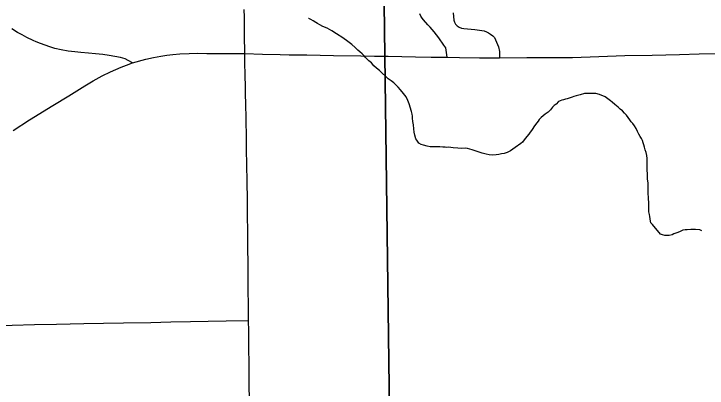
# Model space of a CAD drawing. Extents: x 103424 to 290657, y 38711 to 110967.
# Drawn here: x 214250.451 to 214250.8453, y 40210.1847 to 40210.3975 of the extents above; entities that cross this region are included whole.
import ezdxf

# ---------------------------------------------------------------- set-up
doc = ezdxf.new("R2010")
doc.units = 0
for name, color, linetype in [('GM_X_Corporation', 7, 'Continuous'), ('GM_X_County_Road', 7, 'Continuous'), ('GM_X_Minor_River', 7, 'Continuous'), ('GM_X_State_Route', 7, 'Continuous'), ('GM_X_Township_Road', 7, 'Continuous')]:
    doc.layers.add(name, color=color, linetype=linetype)

msp = doc.modelspace()

# ---------------------------------------------------------------- linework, layer by layer
at = {"layer": 'GM_X_Corporation'}
for points in [[(214250.6509, 40211.22864), (214250.66191, 40210.37376), (214250.66761, 40209.93905), (214250.67524, 40209.51623), (214250.67595, 40209.3563), (214250.68114, 40208.9936), (214250.6822, 40208.92409), (214250.68321, 40208.87004), (214250.68423, 40208.81599), (214250.50285, 40208.81053), (214250.5017, 40208.8105), (214250.18063, 40208.80297), (214249.1929, 40208.78706), (214248.88259, 40208.7802), (214248.57076, 40208.77338), (214248.0881, 40208.75947)], [(214251.37809, 40208.8332), (214250.68423, 40208.81599), (214250.68321, 40208.87004), (214250.6822, 40208.92409), (214250.68114, 40208.9936), (214250.67595, 40209.3563), (214250.67524, 40209.51623), (214250.66761, 40209.93905), (214250.66191, 40210.37376), (214250.6509, 40211.22864)]]:
    msp.add_lwpolyline(points, dxfattribs=at)
at = {"layer": 'GM_X_County_Road'}
msp.add_lwpolyline([(214250.51851, 40210.36966), (214250.51601, 40210.37095), (214250.51426, 40210.37185), (214250.51152, 40210.37264), (214250.5084, 40210.37329), (214250.50521, 40210.3739), (214250.50146, 40210.37444), (214250.49737, 40210.37483), (214250.49338, 40210.37521), (214250.48913, 40210.37551), (214250.4856, 40210.37588), (214250.48184, 40210.37635), (214250.47793, 40210.37702), (214250.47428, 40210.37786), (214250.47138, 40210.37871), (214250.46872, 40210.37964), (214250.46613, 40210.38058), (214250.46371, 40210.38158), (214250.46185, 40210.38235), (214250.4583, 40210.38405), (214250.45562, 40210.38551), (214250.45305, 40210.38694), (214250.44989, 40210.38894)], dxfattribs=at)
at = {"layer": 'GM_X_Minor_River'}
for points in [[(214250.74019, 40210.32463), (214250.73925, 40210.32385), (214250.73607, 40210.3215), (214250.73476, 40210.32052), (214250.73345, 40210.31954), (214250.73156, 40210.31874), (214250.72986, 40210.31813), (214250.72835, 40210.31791), (214250.72683, 40210.3175), (214250.72532, 40210.31727), (214250.72342, 40210.31723), (214250.72132, 40210.31738), (214250.7196, 40210.31772), (214250.71731, 40210.31824), (214250.71443, 40210.31932), (214250.71156, 40210.3202), (214250.70888, 40210.32091), (214250.70755, 40210.32107), (214250.70565, 40210.32103), (214250.70355, 40210.32117), (214250.70088, 40210.3213), (214250.69955, 40210.32146), (214250.69822, 40210.32162), (214250.69727, 40210.3216), (214250.69631, 40210.32177), (214250.69498, 40210.32174), (214250.69326, 40210.3219), (214250.69136, 40210.32186), (214250.68965, 40210.32182), (214250.68775, 40210.32197), (214250.68603, 40210.32231), (214250.68393, 40210.32283), (214250.68259, 40210.32318), (214250.68124, 40210.32392), (214250.68006, 40210.3256), (214250.67966, 40210.32654), (214250.67905, 40210.32862), (214250.67863, 40210.33032), (214250.6784, 40210.33221), (214250.67816, 40210.33449), (214250.67793, 40210.33638), (214250.6777, 40210.33828), (214250.67768, 40210.33942), (214250.67746, 40210.34055), (214250.67705, 40210.34207), (214250.67581, 40210.34641), (214250.67501, 40210.34829), (214250.67402, 40210.35036), (214250.67265, 40210.35223), (214250.67089, 40210.35428), (214250.66953, 40210.35577), (214250.66817, 40210.35707), (214250.667, 40210.35838), (214250.66546, 40210.35948), (214250.66391, 40210.36059), (214250.66236, 40210.36208), (214250.66061, 40210.36356), (214250.65887, 40210.36523), (214250.65712, 40210.36671), (214250.65576, 40210.36801), (214250.6544, 40210.36969), (214250.65285, 40210.3708), (214250.65169, 40210.37192), (214250.65072, 40210.37284), (214250.64994, 40210.37378), (214250.64896, 40210.37471), (214250.6478, 40210.37582), (214250.64663, 40210.37694), (214250.64508, 40210.37842), (214250.64314, 40210.38009), (214250.64083, 40210.38175), (214250.63812, 40210.38378), (214250.63446, 40210.38617), (214250.63176, 40210.38782), (214250.62906, 40210.38928), (214250.62676, 40210.39037), (214250.62503, 40210.39129), (214250.62368, 40210.39202), (214250.62272, 40210.39257), (214250.62118, 40210.39348), (214250.61983, 40210.39421), (214250.61867, 40210.39495), (214250.61848, 40210.39494)], [(214250.84225, 40210.27421), (214250.8411, 40210.27476), (214250.83863, 40210.2749), (214250.83596, 40210.27484), (214250.83387, 40210.27479), (214250.83273, 40210.27477), (214250.83141, 40210.27455), (214250.8299, 40210.27376), (214250.82858, 40210.27316), (214250.82745, 40210.27275), (214250.82632, 40210.27235), (214250.82537, 40210.27195), (214250.82367, 40210.27153), (214250.82234, 40210.2715), (214250.8212, 40210.27148), (214250.81986, 40210.27183), (214250.81871, 40210.27218), (214250.81422, 40210.27779), (214250.81325, 40210.27871), (214250.81304, 40210.27966), (214250.81282, 40210.28099), (214250.8126, 40210.28231), (214250.81239, 40210.28345), (214250.81216, 40210.28496), (214250.81212, 40210.28724), (214250.81206, 40210.28971), (214250.81199, 40210.29294), (214250.81175, 40210.29559), (214250.81169, 40210.29844), (214250.81163, 40210.30129), (214250.81138, 40210.30375), (214250.81133, 40210.30641), (214250.81108, 40210.30888), (214250.81123, 40210.31078), (214250.8112, 40210.3123), (214250.81117, 40210.31363), (214250.81114, 40210.31534), (214250.81091, 40210.31705), (214250.81049, 40210.31875), (214250.81008, 40210.32026), (214250.80967, 40210.32177), (214250.80926, 40210.32309), (214250.80885, 40210.32422), (214250.80845, 40210.32554), (214250.80785, 40210.32667), (214250.80726, 40210.3278), (214250.80647, 40210.32911), (214250.80568, 40210.33061), (214250.80488, 40210.33231), (214250.8039, 40210.3338), (214250.80292, 40210.33511), (214250.80214, 40210.33605), (214250.80135, 40210.33717), (214250.80037, 40210.33867), (214250.79939, 40210.33998), (214250.79822, 40210.34109), (214250.79706, 40210.3424), (214250.7957, 40210.34332), (214250.79473, 40210.34444), (214250.79376, 40210.34517), (214250.7928, 40210.34591), (214250.79125, 40210.34721), (214250.79028, 40210.34814), (214250.78873, 40210.34925), (214250.78719, 40210.35035), (214250.78412, 40210.35162), (214250.78201, 40210.35214), (214250.77916, 40210.35227), (214250.77669, 40210.35221), (214250.77554, 40210.35219), (214250.77309, 40210.35138), (214250.77082, 40210.35095), (214250.76949, 40210.35054), (214250.76855, 40210.35014), (214250.76685, 40210.34953), (214250.76572, 40210.34912), (214250.76477, 40210.34891), (214250.76364, 40210.3487), (214250.76269, 40210.34849), (214250.76175, 40210.34809), (214250.76081, 40210.34769), (214250.75932, 40210.34614), (214250.75819, 40210.34535), (214250.75726, 40210.34438), (214250.75615, 40210.34303), (214250.75485, 40210.34167), (214250.75316, 40210.34049), (214250.75204, 40210.33952), (214250.75092, 40210.33854), (214250.7498, 40210.33738), (214250.74906, 40210.33641), (214250.74758, 40210.33467), (214250.74666, 40210.33332), (214250.74611, 40210.33236), (214250.74537, 40210.3312), (214250.74463, 40210.33024), (214250.74389, 40210.32908), (214250.74278, 40210.32773), (214250.74204, 40210.32676), (214250.74111, 40210.32579), (214250.74019, 40210.32463)]]:
    msp.add_lwpolyline(points, dxfattribs=at)
at = {"layer": 'GM_X_State_Route'}
for points in [[(214250.58283, 40210.34814), (214250.58279, 40210.35013), (214250.58268, 40210.35519), (214250.58249, 40210.36346), (214250.58237, 40210.36918), (214250.58225, 40210.37496), (214250.58218, 40210.38532), (214250.58211, 40210.39568), (214250.58203, 40210.40005)], [(214250.45052, 40210.33125), (214250.45989, 40210.33725), (214250.47312, 40210.3454), (214250.48217, 40210.35098), (214250.49123, 40210.35656), (214250.49601, 40210.35941), (214250.50123, 40210.36218), (214250.50598, 40210.36447), (214250.51196, 40210.36717), (214250.5151, 40210.36829), (214250.51851, 40210.36966), (214250.52607, 40210.37175), (214250.53039, 40210.37264), (214250.53447, 40210.3734), (214250.538, 40210.37401), (214250.54137, 40210.37443), (214250.54531, 40210.37477), (214250.55068, 40210.37499), (214250.5556, 40210.37507), (214250.56073, 40210.37505)], [(214250.56073, 40210.37505), (214250.56892, 40210.37502), (214250.58225, 40210.37496)], [(214250.58225, 40210.37496), (214250.59233, 40210.37466), (214250.60242, 40210.37436), (214250.60749, 40210.37429)], [(214250.60749, 40210.37429), (214250.61763, 40210.37414), (214250.63284, 40210.37392), (214250.64837, 40210.37365), (214250.65615, 40210.37352), (214250.66392, 40210.37338)], [(214250.66392, 40210.37338), (214250.67945, 40210.37312), (214250.68838, 40210.37297), (214250.69731, 40210.37283), (214250.70442, 40210.37268), (214250.71584, 40210.37258), (214250.72725, 40210.37249), (214250.74279, 40210.3726), (214250.75576, 40210.37269), (214250.76873, 40210.37278), (214250.7836, 40210.37326), (214250.79847, 40210.37375), (214250.814, 40210.37411), (214250.82953, 40210.37448), (214250.84076, 40210.37475), (214250.85199, 40210.37501), (214250.86547, 40210.3754), (214250.87895, 40210.37578), (214250.89093, 40210.376), (214250.90291, 40210.37622), (214250.91553, 40210.37649), (214250.92814, 40210.37677), (214250.93866, 40210.37696), (214250.94735, 40210.37713)], [(214250.58492, 40210.17724), (214250.58482, 40210.18726), (214250.58473, 40210.19695), (214250.5846, 40210.2092), (214250.58452, 40210.21707), (214250.58446, 40210.22306), (214250.58436, 40210.23214), (214250.58427, 40210.24042), (214250.58423, 40210.24833), (214250.58418, 40210.25624), (214250.58409, 40210.26377), (214250.58398, 40210.27346), (214250.58386, 40210.28331), (214250.58376, 40210.29176), (214250.58363, 40210.30211), (214250.58352, 40210.31172), (214250.58335, 40210.32041), (214250.58321, 40210.32831), (214250.58305, 40210.33621), (214250.58283, 40210.34814)]]:
    msp.add_lwpolyline(points, dxfattribs=at)
at = {"layer": 'GM_X_Township_Road'}
for points in [[(214250.69731, 40210.37283), (214250.69665, 40210.37811), (214250.69559, 40210.37979), (214250.69263, 40210.38392), (214250.69005, 40210.38731), (214250.6877, 40210.39002), (214250.68638, 40210.39126), (214250.68401, 40210.39408), (214250.68311, 40210.39506), (214250.68233, 40210.39625), (214250.68179, 40210.39755)], [(214250.70074, 40210.39801), (214250.70117, 40210.39399), (214250.70156, 40210.39274), (214250.70218, 40210.3916), (214250.70306, 40210.39064), (214250.70426, 40210.38991), (214250.70552, 40210.38941), (214250.70687, 40210.38923), (214250.71319, 40210.38866), (214250.71717, 40210.38808), (214250.71848, 40210.38779), (214250.71973, 40210.38734), (214250.72094, 40210.38675), (214250.72213, 40210.38596), (214250.72333, 40210.38504), (214250.7243, 40210.38399), (214250.72492, 40210.3828), (214250.7266, 40210.3787), (214250.72707, 40210.37612), (214250.72725, 40210.37249)], [(214250.42769, 40210.21997), (214250.4348, 40210.2203), (214250.45, 40210.22059), (214250.4626, 40210.22084), (214250.47519, 40210.22108), (214250.49072, 40210.22138), (214250.50201, 40210.2216), (214250.5133, 40210.22181), (214250.52883, 40210.22211), (214250.54015, 40210.22233), (214250.55147, 40210.22255), (214250.56155, 40210.22274), (214250.57164, 40210.22294), (214250.58446, 40210.22306)]]:
    msp.add_lwpolyline(points, dxfattribs=at)

doc.saveas('drawing.dxf')
